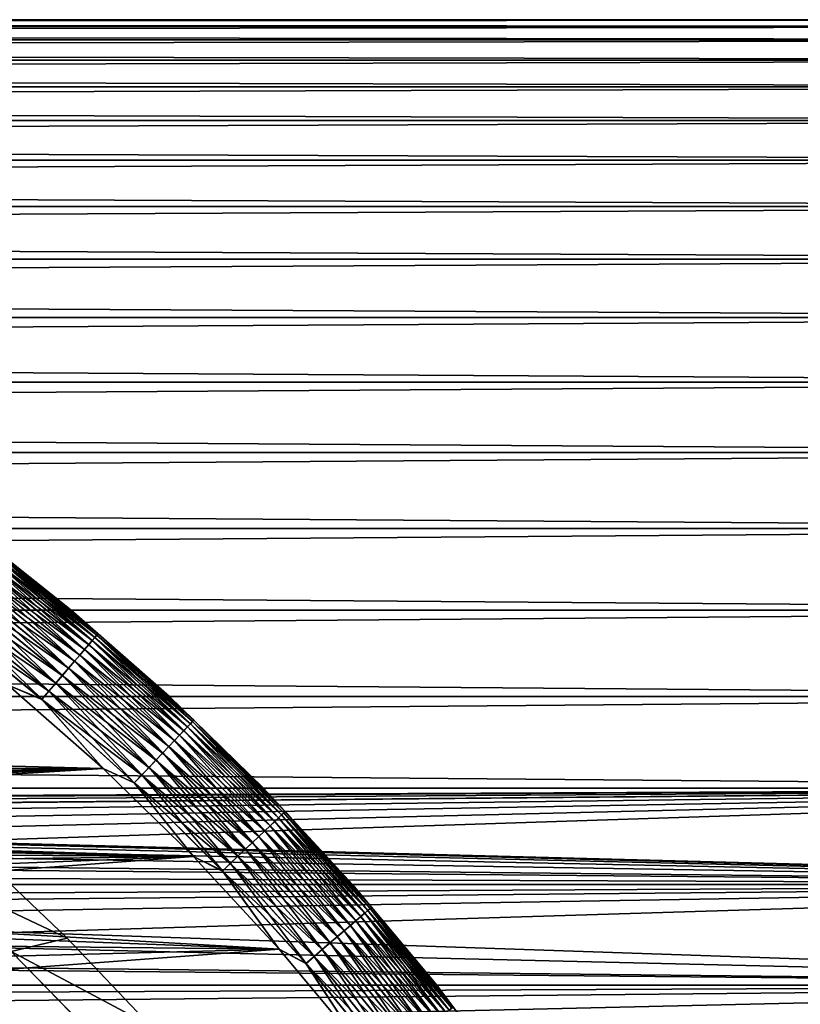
# Model space of a CAD drawing. Header units: metres. Extents: x -46 to 104, y -30 to 30.
# Tile 330 of 656: x 8 to 12, y 8 to 13. Entities that reach past the tile are written whole.
import ezdxf

# ---------------------------------------------------------------- set-up
doc = ezdxf.new("R2010")
doc.units = ezdxf.units.M
doc.layers.add('solid_26_000_502_XXX', color=7, linetype='CONTINUOUS')

msp = doc.modelspace()

# ---------------------------------------------------------------- linework, layer by layer
at = {"layer": 'solid_26_000_502_XXX'}
for points in [[(16, 12.99569, 0.334723), (-38.5, 12.99569, 0.334723), (-38.5, 12.961227, 1.003281)], [(16, 12.961227, 1.003281), (16, 12.99569, 0.334723), (-38.5, 12.961227, 1.003281)], [(16, 12.99569, -0.334723), (-38.5, 12.99569, -0.334723), (-38.5, 12.99569, 0.334723)], [(16, 12.99569, 0.334723), (16, 12.99569, -0.334723), (-38.5, 12.99569, 0.334723)], [(16, 12.961227, -1.003281), (-38.5, 12.961227, -1.003281), (-38.5, 12.99569, -0.334723)], [(16, 12.99569, -0.334723), (16, 12.961227, -1.003281), (-38.5, 12.99569, -0.334723)], [(16, 12.99569, 612.334717), (-38.5, 12.99569, 612.334717), (-38.5, 12.961227, 613.003296)], [(16, 12.961227, 613.003296), (16, 12.99569, 612.334717), (-38.5, 12.961227, 613.003296)], [(16, 12.99569, 611.665283), (-38.5, 12.99569, 611.665283), (-38.5, 12.99569, 612.334717)], [(16, 12.99569, 612.334717), (16, 12.99569, 611.665283), (-38.5, 12.99569, 612.334717)], [(16, 12.961227, 610.996704), (-38.5, 12.961227, 610.996704), (-38.5, 12.99569, 611.665283)], [(16, 12.99569, 611.665283), (16, 12.961227, 610.996704), (-38.5, 12.99569, 611.665283)], [(16, 12.961227, 1.003281), (-38.5, 12.961227, 1.003281), (-38.5, 12.892395, 1.669179)], [(16, 12.892395, 1.669179), (16, 12.961227, 1.003281), (-38.5, 12.892395, 1.669179)], [(16, 12.892395, -1.669179), (-38.5, 12.892395, -1.669179), (-38.5, 12.961227, -1.003281)], [(16, 12.961227, -1.003281), (16, 12.892395, -1.669179), (-38.5, 12.961227, -1.003281)], [(16, 12.961227, 613.003296), (-38.5, 12.961227, 613.003296), (-38.5, 12.892395, 613.669189)], [(16, 12.892395, 613.669189), (16, 12.961227, 613.003296), (-38.5, 12.892395, 613.669189)], [(16, 12.892395, 610.330811), (-38.5, 12.892395, 610.330811), (-38.5, 12.961227, 610.996704)], [(16, 12.961227, 610.996704), (16, 12.892395, 610.330811), (-38.5, 12.961227, 610.996704)], [(16, 12.892395, 1.669179), (-38.5, 12.892395, 1.669179), (-38.5, 12.789373, 2.33065)], [(16, 12.789373, 2.33065), (16, 12.892395, 1.669179), (-38.5, 12.789373, 2.33065)], [(16, 12.789373, -2.33065), (-38.5, 12.789373, -2.33065), (-38.5, 12.892395, -1.669179)], [(16, 12.892395, -1.669179), (16, 12.789373, -2.33065), (-38.5, 12.892395, -1.669179)], [(16, 12.892395, 613.669189), (-38.5, 12.892395, 613.669189), (-38.5, 12.789373, 614.330627)], [(16, 12.789373, 614.330627), (16, 12.892395, 613.669189), (-38.5, 12.789373, 614.330627)], [(16, 12.789373, 609.669373), (-38.5, 12.789373, 609.669373), (-38.5, 12.892395, 610.330811)], [(16, 12.892395, 610.330811), (16, 12.789373, 609.669373), (-38.5, 12.892395, 610.330811)], [(16, 12.789373, 2.33065), (-38.5, 12.789373, 2.33065), (-38.5, 12.652437, 2.985941)], [(16, 12.652437, 2.985941), (16, 12.789373, 2.33065), (-38.5, 12.652437, 2.985941)], [(16, 12.652437, -2.985941), (-38.5, 12.652437, -2.985941), (-38.5, 12.789373, -2.33065)], [(16, 12.789373, -2.33065), (16, 12.652437, -2.985941), (-38.5, 12.789373, -2.33065)], [(16, 12.789373, 614.330627), (-38.5, 12.789373, 614.330627), (-38.5, 12.652437, 614.985962)], [(16, 12.652437, 614.985962), (16, 12.789373, 614.330627), (-38.5, 12.652437, 614.985962)], [(16, 12.652437, 609.014038), (-38.5, 12.652437, 609.014038), (-38.5, 12.789373, 609.669373)], [(16, 12.789373, 609.669373), (16, 12.652437, 609.014038), (-38.5, 12.789373, 609.669373)], [(16, 12.652437, 2.985941), (-38.5, 12.652437, 2.985941), (-38.5, 12.481948, 3.633313)], [(16, 12.481948, 3.633313), (16, 12.652437, 2.985941), (-38.5, 12.481948, 3.633313)], [(16, 12.481948, -3.633313), (-38.5, 12.481948, -3.633313), (-38.5, 12.652437, -2.985941)], [(16, 12.652437, -2.985941), (16, 12.481948, -3.633313), (-38.5, 12.652437, -2.985941)], [(16, 12.652437, 614.985962), (-38.5, 12.652437, 614.985962), (-38.5, 12.481948, 615.633301)], [(16, 12.481948, 615.633301), (16, 12.652437, 614.985962), (-38.5, 12.481948, 615.633301)], [(16, 12.481948, 608.366699), (-38.5, 12.481948, 608.366699), (-38.5, 12.652437, 609.014038)], [(16, 12.652437, 609.014038), (16, 12.481948, 608.366699), (-38.5, 12.652437, 609.014038)], [(16, 12.481948, 3.633313), (-38.5, 12.481948, 3.633313), (-38.5, 12.27836, 4.271051)], [(16, 12.27836, 4.271051), (16, 12.481948, 3.633313), (-38.5, 12.27836, 4.271051)], [(16, 12.27836, -4.271051), (-38.5, 12.27836, -4.271051), (-38.5, 12.481948, -3.633313)], [(16, 12.481948, -3.633313), (16, 12.27836, -4.271051), (-38.5, 12.481948, -3.633313)], [(16, 12.481948, 615.633301), (-38.5, 12.481948, 615.633301), (-38.5, 12.27836, 616.271057)], [(16, 12.27836, 616.271057), (16, 12.481948, 615.633301), (-38.5, 12.27836, 616.271057)], [(16, 12.27836, 607.728943), (-38.5, 12.27836, 607.728943), (-38.5, 12.481948, 608.366699)], [(16, 12.481948, 608.366699), (16, 12.27836, 607.728943), (-38.5, 12.481948, 608.366699)], [(16, 12.27836, 4.271051), (-38.5, 12.27836, 4.271051), (-38.5, 12.042212, 4.897463)], [(16, 12.042212, 4.897463), (16, 12.27836, 4.271051), (-38.5, 12.042212, 4.897463)], [(16, 12.042212, -4.897463), (-38.5, 12.042212, -4.897463), (-38.5, 12.27836, -4.271051)], [(16, 12.27836, -4.271051), (16, 12.042212, -4.897463), (-38.5, 12.27836, -4.271051)], [(16, 12.27836, 616.271057), (-38.5, 12.27836, 616.271057), (-38.5, 12.042212, 616.897461)], [(16, 12.042212, 616.897461), (16, 12.27836, 616.271057), (-38.5, 12.042212, 616.897461)], [(16, 12.042212, 607.102539), (-38.5, 12.042212, 607.102539), (-38.5, 12.27836, 607.728943)], [(16, 12.27836, 607.728943), (16, 12.042212, 607.102539), (-38.5, 12.27836, 607.728943)], [(16, 12.042212, 4.897463), (-38.5, 12.042212, 4.897463), (-38.5, 11.77413, 5.510887)], [(16, 11.77413, 5.510887), (16, 12.042212, 4.897463), (-38.5, 11.77413, 5.510887)], [(16, 11.77413, -5.510887), (-38.5, 11.77413, -5.510887), (-38.5, 12.042212, -4.897463)], [(16, 12.042212, -4.897463), (16, 11.77413, -5.510887), (-38.5, 12.042212, -4.897463)], [(16, 12.042212, 616.897461), (-38.5, 12.042212, 616.897461), (-38.5, 11.77413, 617.510864)], [(16, 11.77413, 617.510864), (16, 12.042212, 616.897461), (-38.5, 11.77413, 617.510864)], [(16, 11.77413, 606.489136), (-38.5, 11.77413, 606.489136), (-38.5, 12.042212, 607.102539)], [(16, 12.042212, 607.102539), (16, 11.77413, 606.489136), (-38.5, 12.042212, 607.102539)], [(16, 11.77413, 5.510887), (-38.5, 11.77413, 5.510887), (-38.5, 11.474824, 6.109698)], [(16, 11.474824, 6.109698), (16, 11.77413, 5.510887), (-38.5, 11.474824, 6.109698)], [(16, 11.474824, -6.109698), (-38.5, 11.474824, -6.109698), (-38.5, 11.77413, -5.510887)], [(16, 11.77413, -5.510887), (16, 11.474824, -6.109698), (-38.5, 11.77413, -5.510887)], [(16, 11.77413, 617.510864), (-38.5, 11.77413, 617.510864), (-38.5, 11.474824, 618.10968)], [(16, 11.474824, 618.10968), (16, 11.77413, 617.510864), (-38.5, 11.474824, 618.10968)], [(16, 11.474824, 605.89032), (-38.5, 11.474824, 605.89032), (-38.5, 11.77413, 606.489136)], [(16, 11.77413, 606.489136), (16, 11.474824, 605.89032), (-38.5, 11.77413, 606.489136)], [(16, 11.474824, 6.109698), (-38.5, 11.474824, 6.109698), (-38.5, 11.14509, 6.692307)], [(16, 11.14509, 6.692307), (16, 11.474824, 6.109698), (-38.5, 11.14509, 6.692307)], [(16, 11.14509, -6.692307), (-38.5, 11.14509, -6.692307), (-38.5, 11.474824, -6.109698)], [(16, 11.474824, -6.109698), (16, 11.14509, -6.692307), (-38.5, 11.474824, -6.109698)], [(16, 11.474824, 618.10968), (-38.5, 11.474824, 618.10968), (-38.5, 11.14509, 618.692322)], [(16, 11.14509, 618.692322), (16, 11.474824, 618.10968), (-38.5, 11.14509, 618.692322)], [(16, 11.14509, 605.307678), (-38.5, 11.14509, 605.307678), (-38.5, 11.474824, 605.89032)], [(16, 11.474824, 605.89032), (16, 11.14509, 605.307678), (-38.5, 11.474824, 605.89032)], [(16, 11.14509, 6.692307), (-38.5, 11.14509, 6.692307), (-38.5, 10.785801, 7.257168)], [(16, 10.785801, 7.257168), (16, 11.14509, 6.692307), (-38.5, 10.785801, 7.257168)], [(16, 10.785801, -7.257168), (-38.5, 10.785801, -7.257168), (-38.5, 11.14509, -6.692307)], [(16, 11.14509, -6.692307), (16, 10.785801, -7.257168), (-38.5, 11.14509, -6.692307)], [(16, 11.14509, 618.692322), (-38.5, 11.14509, 618.692322), (-38.5, 10.785801, 619.257141)], [(16, 10.785801, 619.257141), (16, 11.14509, 618.692322), (-38.5, 10.785801, 619.257141)], [(16, 10.785801, 604.742859), (-38.5, 10.785801, 604.742859), (-38.5, 11.14509, 605.307678)], [(16, 11.14509, 605.307678), (16, 10.785801, 604.742859), (-38.5, 11.14509, 605.307678)], [(16, 10.785801, 7.257168), (-38.5, 10.785801, 7.257168), (-38.5, 10.39791, 7.802786)], [(16, 10.39791, 7.802786), (16, 10.785801, 7.257168), (-38.5, 10.39791, 7.802786)], [(16, 10.39791, -7.802786), (-38.5, 10.39791, -7.802786), (-38.5, 10.785801, -7.257168)], [(16, 10.785801, -7.257168), (16, 10.39791, -7.802786), (-38.5, 10.785801, -7.257168)], [(16, 10.785801, 619.257141), (-38.5, 10.785801, 619.257141), (-38.5, 10.39791, 619.802795)], [(16, 10.39791, 619.802795), (16, 10.785801, 619.257141), (-38.5, 10.39791, 619.802795)], [(16, 10.39791, 604.197205), (-38.5, 10.39791, 604.197205), (-38.5, 10.785801, 604.742859)], [(16, 10.785801, 604.742859), (16, 10.39791, 604.197205), (-38.5, 10.785801, 604.742859)], [(16, 10.39791, 7.802786), (-38.5, 10.39791, 7.802786), (-38.5, 9.982446, 8.327711)], [(16, 9.982446, 8.327711), (16, 10.39791, 7.802786), (-38.5, 9.982446, 8.327711)], [(16, 9.982446, -8.327711), (-38.5, 9.982446, -8.327711), (-38.5, 10.39791, -7.802786)], [(16, 10.39791, -7.802786), (16, 9.982446, -8.327711), (-38.5, 10.39791, -7.802786)], [(16, 10.39791, 619.802795), (-38.5, 10.39791, 619.802795), (-38.5, 9.982446, 620.327698)], [(16, 9.982446, 620.327698), (16, 10.39791, 619.802795), (-38.5, 9.982446, 620.327698)], [(16, 9.982446, 603.672302), (-38.5, 9.982446, 603.672302), (-38.5, 10.39791, 604.197205)], [(16, 10.39791, 604.197205), (16, 9.982446, 603.672302), (-38.5, 10.39791, 604.197205)], [(7.802785, 10.39791, 280.5), (7.802785, 10.39791, 315.5), (8.327711, 9.982446, 315.5)], [(7.955499, 10.277658, 315.555328), (8.327711, 9.982446, 315.5), (7.802785, 10.39791, 315.5)], [(8.327711, 9.982446, 280.5), (7.802785, 10.39791, 280.5), (8.327711, 9.982446, 315.5)], [(7.955453, 10.277598, 280.444031), (7.802785, 10.39791, 280.5), (8.327711, 9.982446, 280.5)], [(7.927024, 10.240871, 280.282898), (7.94018, 10.257868, 280.334747), (8.449542, 9.842538, 280.334747)], [(7.940316, 10.258043, 315.664612), (7.927203, 10.241102, 315.716492), (8.435732, 9.826451, 315.716492)], [(7.94018, 10.257868, 280.334747), (7.949697, 10.270162, 280.388672), (8.459668, 9.854334, 280.388672)], [(8.449542, 9.842538, 280.334747), (7.94018, 10.257868, 280.334747), (8.459668, 9.854334, 280.388672)], [(7.949788, 10.27028, 315.610657), (7.940316, 10.258043, 315.664612), (8.449686, 9.842707, 315.664612)], [(8.449686, 9.842707, 315.664612), (7.940316, 10.258043, 315.664612), (8.435732, 9.826451, 315.716492)], [(7.949697, 10.270162, 280.388672), (7.955453, 10.277598, 280.444031), (8.465795, 9.86147, 280.444031)], [(8.459668, 9.854334, 280.388672), (7.949697, 10.270162, 280.388672), (8.465795, 9.86147, 280.444031)], [(7.955499, 10.277658, 315.555328), (7.949788, 10.27028, 315.610657), (8.459765, 9.854447, 315.610657)], [(8.459765, 9.854447, 315.610657), (7.949788, 10.27028, 315.610657), (8.449686, 9.842707, 315.664612)], [(8.465795, 9.86147, 280.444031), (7.955453, 10.277598, 280.444031), (8.327711, 9.982446, 280.5)], [(8.465843, 9.861527, 315.555328), (8.327711, 9.982446, 315.5), (7.955499, 10.277658, 315.555328)], [(8.465843, 9.861527, 315.555328), (7.955499, 10.277658, 315.555328), (8.459765, 9.854447, 315.610657)], [(7.8905, 10.193685, 280.188049), (7.910394, 10.219387, 280.233795), (8.417845, 9.805615, 280.233795)], [(7.910614, 10.21967, 315.765625), (7.890757, 10.194016, 315.811432), (8.396947, 9.781273, 315.811432)], [(7.910394, 10.219387, 280.233795), (7.927024, 10.240871, 280.282898), (8.435541, 9.82623, 280.282898)], [(8.417845, 9.805615, 280.233795), (7.910394, 10.219387, 280.233795), (8.435541, 9.82623, 280.282898)], [(7.927203, 10.241102, 315.716492), (7.910614, 10.21967, 315.765625), (8.418077, 9.805887, 315.765625)], [(8.418077, 9.805887, 315.765625), (7.910614, 10.21967, 315.765625), (8.396947, 9.781273, 315.811432)], [(8.435541, 9.82623, 280.282898), (7.927024, 10.240871, 280.282898), (8.449542, 9.842538, 280.334747)], [(8.435732, 9.826451, 315.716492), (7.927203, 10.241102, 315.716492), (8.418077, 9.805887, 315.765625)], [(7.841958, 10.130974, 280.108826), (7.867591, 10.16409, 280.14621), (8.372296, 9.752558, 280.14621)], [(7.867883, 10.164466, 315.853302), (7.84228, 10.131391, 315.890747), (8.345361, 9.721182, 315.890747)], [(7.867591, 10.16409, 280.14621), (7.8905, 10.193685, 280.188049), (8.396674, 9.780954, 280.188049)], [(8.372296, 9.752558, 280.14621), (7.867591, 10.16409, 280.14621), (8.396674, 9.780954, 280.188049)], [(7.890757, 10.194016, 315.811432), (7.867883, 10.164466, 315.853302), (8.372606, 9.752918, 315.853302)], [(8.372606, 9.752918, 315.853302), (7.867883, 10.164466, 315.853302), (8.345361, 9.721182, 315.890747)], [(8.396674, 9.780954, 280.188049), (7.8905, 10.193685, 280.188049), (8.417845, 9.805615, 280.233795)], [(8.396947, 9.781273, 315.811432), (7.890757, 10.194016, 315.811432), (8.372606, 9.752918, 315.853302)], [(7.813922, 10.094755, 280.076385), (7.841958, 10.130974, 280.108826), (8.345018, 9.720782, 280.108826)], [(7.84228, 10.131391, 315.890747), (7.814271, 10.095206, 315.923248), (8.315556, 9.686462, 315.923248)], [(8.345018, 9.720782, 280.108826), (7.841958, 10.130974, 280.108826), (8.372296, 9.752558, 280.14621)], [(8.345361, 9.721182, 315.890747), (7.84228, 10.131391, 315.890747), (8.315556, 9.686462, 315.923248)], [(7.752083, 10.014866, 280.027863), (7.783838, 10.055889, 280.049286), (8.28317, 9.648738, 280.049286)], [(7.784209, 10.056369, 315.950409), (7.752472, 10.015368, 315.971893), (8.249792, 9.609858, 315.971893)], [(7.783838, 10.055889, 280.049286), (7.813922, 10.094755, 280.076385), (8.315184, 9.68603, 280.076385)], [(8.28317, 9.648738, 280.049286), (7.783838, 10.055889, 280.049286), (8.315184, 9.68603, 280.076385)], [(7.814271, 10.095206, 315.923248), (7.784209, 10.056369, 315.950409), (8.283565, 9.649198, 315.950409)], [(8.283565, 9.649198, 315.950409), (7.784209, 10.056369, 315.950409), (8.249792, 9.609858, 315.971893)], [(8.315184, 9.68603, 280.076385), (7.813922, 10.094755, 280.076385), (8.345018, 9.720782, 280.108826)], [(8.315556, 9.686462, 315.923248), (7.814271, 10.095206, 315.923248), (8.283565, 9.649198, 315.950409)], [(7.719059, 9.972203, 280.01239), (7.752083, 10.014866, 280.027863), (8.249378, 9.609376, 280.027863)], [(7.752472, 10.015368, 315.971893), (7.719461, 9.972722, 315.987457), (8.214664, 9.568938, 315.987457)], [(8.249378, 9.609376, 280.027863), (7.752083, 10.014866, 280.027863), (8.28317, 9.648738, 280.049286)], [(8.249792, 9.609858, 315.971893), (7.752472, 10.015368, 315.971893), (8.214664, 9.568938, 315.987457)], [(16, 9.982446, 8.327711), (-38.5, 9.982446, 8.327711), (-38.5, 9.54051, 8.830553)], [(16, 9.54051, 8.830553), (16, 9.982446, 8.327711), (-38.5, 9.54051, 8.830553)], [(16, 9.54051, -8.830553), (-38.5, 9.54051, -8.830553), (-38.5, 9.982446, -8.327711)], [(16, 9.982446, -8.327711), (16, 9.54051, -8.830553), (-38.5, 9.982446, -8.327711)], [(16, 9.982446, 620.327698), (-38.5, 9.982446, 620.327698), (-38.5, 9.54051, 620.830566)], [(16, 9.54051, 620.830566), (16, 9.982446, 620.327698), (-38.5, 9.54051, 620.830566)], [(16, 9.54051, 603.169434), (-38.5, 9.54051, 603.169434), (-38.5, 9.982446, 603.672302)], [(16, 9.982446, 603.672302), (16, 9.54051, 603.169434), (-38.5, 9.982446, 603.672302)], [(7.685183, 9.928437, 280.003082), (7.719059, 9.972203, 280.01239), (8.214236, 9.568439, 280.01239)], [(7.719461, 9.972722, 315.987457), (7.685592, 9.928967, 315.996857), (8.178621, 9.526954, 315.996857)], [(8.214236, 9.568439, 280.01239), (7.719059, 9.972203, 280.01239), (8.249378, 9.609376, 280.027863)], [(8.214664, 9.568938, 315.987457), (7.719461, 9.972722, 315.987457), (8.178621, 9.526954, 315.996857)], [(8.327711, 9.982446, 280.5), (8.327711, 9.982446, 315.5), (8.830553, 9.54051, 315.5)], [(8.465843, 9.861527, 315.555328), (8.830553, 9.54051, 315.5), (8.327711, 9.982446, 315.5)], [(8.830553, 9.54051, 280.5), (8.327711, 9.982446, 280.5), (8.830553, 9.54051, 315.5)], [(8.465795, 9.86147, 280.444031), (8.327711, 9.982446, 280.5), (8.830553, 9.54051, 280.5)], [(8.178185, 9.526446, 280.003082), (8.007435, 9.598487, 280), (7.685183, 9.928437, 280.003082)], [(8.178185, 9.526446, 280.003082), (7.685183, 9.928437, 280.003082), (8.214236, 9.568439, 280.01239)], [(8.178621, 9.526954, 315.996857), (7.685592, 9.928967, 315.996857), (8.007437, 9.598485, 316)], [(8.449542, 9.842538, 280.334747), (8.459668, 9.854334, 280.388672), (8.947925, 9.413211, 280.388672)], [(8.459765, 9.854447, 315.610657), (8.449686, 9.842707, 315.664612), (8.937366, 9.402103, 315.664612)], [(8.459668, 9.854334, 280.388672), (8.465795, 9.86147, 280.444031), (8.954404, 9.420028, 280.444031)], [(8.947925, 9.413211, 280.388672), (8.459668, 9.854334, 280.388672), (8.954404, 9.420028, 280.444031)], [(8.465843, 9.861527, 315.555328), (8.459765, 9.854447, 315.610657), (8.948028, 9.41332, 315.610657)], [(8.948028, 9.41332, 315.610657), (8.459765, 9.854447, 315.610657), (8.937366, 9.402103, 315.664612)], [(8.954404, 9.420028, 280.444031), (8.465795, 9.86147, 280.444031), (8.830553, 9.54051, 280.5)], [(8.954455, 9.420082, 315.555328), (8.830553, 9.54051, 315.5), (8.465843, 9.861527, 315.555328)], [(8.954455, 9.420082, 315.555328), (8.465843, 9.861527, 315.555328), (8.948028, 9.41332, 315.610657)], [(8.396674, 9.780954, 280.188049), (8.417845, 9.805615, 280.233795), (8.903687, 9.366673, 280.233795)], [(8.418077, 9.805887, 315.765625), (8.396947, 9.781273, 315.811432), (8.881583, 9.34342, 315.811432)], [(8.417845, 9.805615, 280.233795), (8.435541, 9.82623, 280.282898), (8.922405, 9.386365, 280.282898)], [(8.903687, 9.366673, 280.233795), (8.417845, 9.805615, 280.233795), (8.922405, 9.386365, 280.282898)], [(8.435732, 9.826451, 315.716492), (8.418077, 9.805887, 315.765625), (8.903934, 9.366933, 315.765625)], [(8.903934, 9.366933, 315.765625), (8.418077, 9.805887, 315.765625), (8.881583, 9.34342, 315.811432)], [(8.435541, 9.82623, 280.282898), (8.449542, 9.842538, 280.334747), (8.937213, 9.401943, 280.334747)], [(8.922405, 9.386365, 280.282898), (8.435541, 9.82623, 280.282898), (8.937213, 9.401943, 280.334747)], [(8.449686, 9.842707, 315.664612), (8.435732, 9.826451, 315.716492), (8.922606, 9.386577, 315.716492)], [(8.922606, 9.386577, 315.716492), (8.435732, 9.826451, 315.716492), (8.903934, 9.366933, 315.765625)], [(8.937213, 9.401943, 280.334747), (8.449542, 9.842538, 280.334747), (8.947925, 9.413211, 280.388672)], [(8.937366, 9.402103, 315.664612), (8.449686, 9.842707, 315.664612), (8.922606, 9.386577, 315.716492)], [(8.345018, 9.720782, 280.108826), (8.372296, 9.752558, 280.14621), (8.855509, 9.31599, 280.14621)], [(8.372606, 9.752918, 315.853302), (8.345361, 9.721182, 315.890747), (8.82702, 9.286019, 315.890747)], [(8.372296, 9.752558, 280.14621), (8.396674, 9.780954, 280.188049), (8.881294, 9.343116, 280.188049)], [(8.855509, 9.31599, 280.14621), (8.372296, 9.752558, 280.14621), (8.881294, 9.343116, 280.188049)], [(8.396947, 9.781273, 315.811432), (8.372606, 9.752918, 315.853302), (8.855837, 9.316336, 315.853302)], [(8.855837, 9.316336, 315.853302), (8.372606, 9.752918, 315.853302), (8.82702, 9.286019, 315.890747)], [(8.881294, 9.343116, 280.188049), (8.396674, 9.780954, 280.188049), (8.903687, 9.366673, 280.233795)], [(8.881583, 9.34342, 315.811432), (8.396947, 9.781273, 315.811432), (8.855837, 9.316336, 315.853302)], [(8.315184, 9.68603, 280.076385), (8.345018, 9.720782, 280.108826), (8.826656, 9.285638, 280.108826)], [(8.345361, 9.721182, 315.890747), (8.315556, 9.686462, 315.923248), (8.795494, 9.252854, 315.923248)], [(8.826656, 9.285638, 280.108826), (8.345018, 9.720782, 280.108826), (8.855509, 9.31599, 280.14621)], [(8.82702, 9.286019, 315.890747), (8.345361, 9.721182, 315.890747), (8.795494, 9.252854, 315.923248)], [(8.283565, 9.649198, 315.950409), (8.249792, 9.609858, 315.971893), (8.725935, 9.179679, 315.971893)], [(8.28317, 9.648738, 280.049286), (8.315184, 9.68603, 280.076385), (8.795101, 9.25244, 280.076385)], [(8.315556, 9.686462, 315.923248), (8.283565, 9.649198, 315.950409), (8.761657, 9.217257, 315.950409)], [(8.761657, 9.217257, 315.950409), (8.283565, 9.649198, 315.950409), (8.725935, 9.179679, 315.971893)], [(8.795101, 9.25244, 280.076385), (8.315184, 9.68603, 280.076385), (8.826656, 9.285638, 280.108826)], [(8.795494, 9.252854, 315.923248), (8.315556, 9.686462, 315.923248), (8.761657, 9.217257, 315.950409)], [(8.214236, 9.568439, 280.01239), (8.249378, 9.609376, 280.027863), (8.725497, 9.179218, 280.027863)], [(8.249792, 9.609858, 315.971893), (8.214664, 9.568938, 315.987457), (8.688779, 9.140591, 315.987457)], [(8.249378, 9.609376, 280.027863), (8.28317, 9.648738, 280.049286), (8.761239, 9.216818, 280.049286)], [(8.725497, 9.179218, 280.027863), (8.249378, 9.609376, 280.027863), (8.761239, 9.216818, 280.049286)], [(8.725935, 9.179679, 315.971893), (8.249792, 9.609858, 315.971893), (8.688779, 9.140591, 315.987457)], [(8.761239, 9.216818, 280.049286), (8.28317, 9.648738, 280.049286), (8.795101, 9.25244, 280.076385)], [(-8.491032, 9.173459, 280), (-8.007513, 9.598422, 280), (8.490957, 9.173528, 280)], [(8.490959, 9.173527, 316), (-8.007499, 9.598433, 316), (-8.491018, 9.173471, 316)], [(-8.007513, 9.598422, 280), (8.007435, 9.598487, 280), (8.490957, 9.173528, 280)], [(8.490959, 9.173527, 316), (8.007437, 9.598485, 316), (-8.007499, 9.598433, 316)], [(8.178185, 9.526446, 280.003082), (8.490957, 9.173528, 280), (8.007435, 9.598487, 280)], [(8.178621, 9.526954, 315.996857), (8.007437, 9.598485, 316), (8.490959, 9.173527, 316)], [(8.178185, 9.526446, 280.003082), (8.214236, 9.568439, 280.01239), (8.688327, 9.140115, 280.01239)], [(8.214664, 9.568938, 315.987457), (8.178621, 9.526954, 315.996857), (8.650657, 9.100486, 315.996857)], [(8.688327, 9.140115, 280.01239), (8.214236, 9.568439, 280.01239), (8.725497, 9.179218, 280.027863)], [(8.688779, 9.140591, 315.987457), (8.214664, 9.568938, 315.987457), (8.650657, 9.100486, 315.996857)], [(16, 9.54051, 8.830553), (-38.5, 9.54051, 8.830553), (-38.5, 9.073274, 9.309978)], [(16, 9.073274, 9.309978), (16, 9.54051, 8.830553), (-38.5, 9.073274, 9.309978)], [(16, 9.073274, -9.309978), (-38.5, 9.073274, -9.309978), (-38.5, 9.54051, -8.830553)], [(16, 9.54051, -8.830553), (16, 9.073274, -9.309978), (-38.5, 9.54051, -8.830553)], [(16, 9.54051, 620.830566), (-38.5, 9.54051, 620.830566), (-38.5, 9.073274, 621.309998)], [(16, 9.073274, 621.309998), (16, 9.54051, 620.830566), (-38.5, 9.073274, 621.309998)], [(16, 9.073274, 602.690002), (-38.5, 9.073274, 602.690002), (-38.5, 9.54051, 603.169434)], [(16, 9.54051, 603.169434), (16, 9.073274, 602.690002), (-38.5, 9.54051, 603.169434)], [(8.650195, 9.1, 280.003082), (8.490957, 9.173528, 280), (8.178185, 9.526446, 280.003082)], [(8.650195, 9.1, 280.003082), (8.178185, 9.526446, 280.003082), (8.688327, 9.140115, 280.01239)], [(8.650657, 9.100486, 315.996857), (8.178621, 9.526954, 315.996857), (8.490959, 9.173527, 316)], [(8.830553, 9.54051, 280.5), (8.830553, 9.54051, 315.5), (9.309978, 9.073275, 315.5)], [(8.954455, 9.420082, 315.555328), (9.309978, 9.073275, 315.5), (8.830553, 9.54051, 315.5)], [(9.309978, 9.073275, 280.5), (8.830553, 9.54051, 280.5), (9.309978, 9.073275, 315.5)], [(8.954404, 9.420028, 280.444031), (8.830553, 9.54051, 280.5), (9.309978, 9.073275, 280.5)], [(8.922405, 9.386365, 280.282898), (8.937213, 9.401943, 280.334747), (9.401943, 8.937213, 280.334747)], [(8.937366, 9.402103, 315.664612), (8.922606, 9.386577, 315.716492), (9.386577, 8.922606, 315.716492)], [(8.937213, 9.401943, 280.334747), (8.947925, 9.413211, 280.388672), (9.413211, 8.947925, 280.388672)], [(9.401943, 8.937213, 280.334747), (8.937213, 9.401943, 280.334747), (9.413211, 8.947925, 280.388672)], [(8.948028, 9.41332, 315.610657), (8.937366, 9.402103, 315.664612), (9.402103, 8.937366, 315.664612)], [(9.402103, 8.937366, 315.664612), (8.937366, 9.402103, 315.664612), (9.386577, 8.922606, 315.716492)], [(8.947925, 9.413211, 280.388672), (8.954404, 9.420028, 280.444031), (9.420028, 8.954404, 280.444031)], [(9.413211, 8.947925, 280.388672), (8.947925, 9.413211, 280.388672), (9.420028, 8.954404, 280.444031)], [(8.954455, 9.420082, 315.555328), (8.948028, 9.41332, 315.610657), (9.41332, 8.948028, 315.610657)], [(9.41332, 8.948028, 315.610657), (8.948028, 9.41332, 315.610657), (9.402103, 8.937366, 315.664612)], [(9.420028, 8.954404, 280.444031), (8.954404, 9.420028, 280.444031), (9.309978, 9.073275, 280.5)], [(9.420082, 8.954455, 315.555328), (9.309978, 9.073275, 315.5), (8.954455, 9.420082, 315.555328)], [(9.420082, 8.954455, 315.555328), (8.954455, 9.420082, 315.555328), (9.41332, 8.948028, 315.610657)], [(8.881294, 9.343116, 280.188049), (8.903687, 9.366673, 280.233795), (9.366673, 8.903687, 280.233795)], [(8.903934, 9.366933, 315.765625), (8.881583, 9.34342, 315.811432), (9.34342, 8.881583, 315.811432)], [(8.903687, 9.366673, 280.233795), (8.922405, 9.386365, 280.282898), (9.386365, 8.922405, 280.282898)], [(9.366673, 8.903687, 280.233795), (8.903687, 9.366673, 280.233795), (9.386365, 8.922405, 280.282898)], [(8.922606, 9.386577, 315.716492), (8.903934, 9.366933, 315.765625), (9.366933, 8.903934, 315.765625)], [(9.366933, 8.903934, 315.765625), (8.903934, 9.366933, 315.765625), (9.34342, 8.881583, 315.811432)], [(9.386365, 8.922405, 280.282898), (8.922405, 9.386365, 280.282898), (9.401943, 8.937213, 280.334747)], [(9.386577, 8.922606, 315.716492), (8.922606, 9.386577, 315.716492), (9.366933, 8.903934, 315.765625)], [(8.826656, 9.285638, 280.108826), (8.855509, 9.31599, 280.14621), (9.31599, 8.855509, 280.14621)], [(8.855837, 9.316336, 315.853302), (8.82702, 9.286019, 315.890747), (9.286019, 8.82702, 315.890747)], [(8.855509, 9.31599, 280.14621), (8.881294, 9.343116, 280.188049), (9.343116, 8.881294, 280.188049)], [(9.31599, 8.855509, 280.14621), (8.855509, 9.31599, 280.14621), (9.343116, 8.881294, 280.188049)], [(8.881583, 9.34342, 315.811432), (8.855837, 9.316336, 315.853302), (9.316336, 8.855837, 315.853302)], [(9.316336, 8.855837, 315.853302), (8.855837, 9.316336, 315.853302), (9.286019, 8.82702, 315.890747)], [(9.343116, 8.881294, 280.188049), (8.881294, 9.343116, 280.188049), (9.366673, 8.903687, 280.233795)], [(9.34342, 8.881583, 315.811432), (8.881583, 9.34342, 315.811432), (9.316336, 8.855837, 315.853302)], [(8.761239, 9.216818, 280.049286), (8.795101, 9.25244, 280.076385), (9.25244, 8.795101, 280.076385)], [(8.795494, 9.252854, 315.923248), (8.761657, 9.217257, 315.950409), (9.217257, 8.761657, 315.950409)], [(8.795101, 9.25244, 280.076385), (8.826656, 9.285638, 280.108826), (9.285638, 8.826656, 280.108826)], [(9.25244, 8.795101, 280.076385), (8.795101, 9.25244, 280.076385), (9.285638, 8.826656, 280.108826)], [(8.82702, 9.286019, 315.890747), (8.795494, 9.252854, 315.923248), (9.252854, 8.795494, 315.923248)], [(9.252854, 8.795494, 315.923248), (8.795494, 9.252854, 315.923248), (9.217257, 8.761657, 315.950409)], [(9.285638, 8.826656, 280.108826), (8.826656, 9.285638, 280.108826), (9.31599, 8.855509, 280.14621)], [(9.286019, 8.82702, 315.890747), (8.82702, 9.286019, 315.890747), (9.252854, 8.795494, 315.923248)], [(8.725497, 9.179218, 280.027863), (8.761239, 9.216818, 280.049286), (9.216818, 8.761239, 280.049286)], [(8.761657, 9.217257, 315.950409), (8.725935, 9.179679, 315.971893), (9.179679, 8.725935, 315.971893)], [(9.216818, 8.761239, 280.049286), (8.761239, 9.216818, 280.049286), (9.25244, 8.795101, 280.076385)], [(9.217257, 8.761657, 315.950409), (8.761657, 9.217257, 315.950409), (9.179679, 8.725935, 315.971893)], [(-8.491032, 9.173459, 280), (8.490957, 9.173528, 280), (0, 9, 280)], [(0, 9, 316), (8.490959, 9.173527, 316), (-8.491018, 9.173471, 316)], [(8.490957, 9.173528, 280), (0.504639, 8.985841, 280), (0, 9, 280)], [(0.504639, 8.985841, 316), (8.490959, 9.173527, 316), (0, 9, 316)], [(8.490957, 9.173528, 280), (8.951962, 8.724239, 280), (0.504639, 8.985841, 280)], [(0.504639, 8.985841, 316), (1.007689, 8.943409, 316), (8.490959, 9.173527, 316)], [(1.007689, 8.943409, 316), (1.507568, 8.872837, 316), (8.490959, 9.173527, 316)], [(1.507568, 8.872837, 316), (2.002704, 8.774347, 316), (8.490959, 9.173527, 316)], [(2.002704, 8.774347, 316), (8.951962, 8.724239, 316), (8.490959, 9.173527, 316)], [(8.650195, 9.1, 280.003082), (8.951962, 8.724239, 280), (8.490957, 9.173528, 280)], [(8.650657, 9.100486, 315.996857), (8.490959, 9.173527, 316), (8.951962, 8.724239, 316)], [(8.688327, 9.140115, 280.01239), (8.725497, 9.179218, 280.027863), (9.179218, 8.725497, 280.027863)], [(8.725935, 9.179679, 315.971893), (8.688779, 9.140591, 315.987457), (9.140591, 8.688779, 315.987457)], [(9.179218, 8.725497, 280.027863), (8.725497, 9.179218, 280.027863), (9.216818, 8.761239, 280.049286)], [(9.179679, 8.725935, 315.971893), (8.725935, 9.179679, 315.971893), (9.140591, 8.688779, 315.987457)], [(8.650195, 9.1, 280.003082), (8.688327, 9.140115, 280.01239), (9.140115, 8.688327, 280.01239)], [(9.1, 8.650195, 280.003082), (8.951962, 8.724239, 280), (8.650195, 9.1, 280.003082)], [(9.1, 8.650195, 280.003082), (8.650195, 9.1, 280.003082), (9.140115, 8.688327, 280.01239)], [(8.688779, 9.140591, 315.987457), (8.650657, 9.100486, 315.996857), (9.100486, 8.650657, 315.996857)], [(9.100486, 8.650657, 315.996857), (8.650657, 9.100486, 315.996857), (8.951962, 8.724239, 316)], [(9.140115, 8.688327, 280.01239), (8.688327, 9.140115, 280.01239), (9.179218, 8.725497, 280.027863)], [(9.140591, 8.688779, 315.987457), (8.688779, 9.140591, 315.987457), (9.100486, 8.650657, 315.996857)], [(0, 9, 9.380832), (16, 9.073274, 9.309978), (-38.5, 9.073274, 9.309978)], [(16, 8.581978, -9.764715), (-38.5, 8.581978, -9.764715), (-38.5, 9.073274, -9.309978)], [(16, 9.073274, -9.309978), (16, 8.581978, -9.764715), (-38.5, 9.073274, -9.309978)], [(16, 9.073274, 621.309998), (-38.5, 9.073274, 621.309998), (-38.5, 8.581978, 621.764709)], [(16, 8.581978, 621.764709), (16, 9.073274, 621.309998), (-38.5, 8.581978, 621.764709)], [(16, 9.073274, 602.690002), (0, 9, 602.619141), (-38.5, 9.073274, 602.690002)], [(0, 9, 9.380832), (0.355303, 8.99299, 9.387552), (16, 9.073274, 9.309978)], [(16, 9.073274, 602.690002), (0.355303, 8.99299, 602.612427), (0, 9, 602.619141)], [(0.355303, 8.99299, 9.387552), (0.712201, 8.971784, 9.407821), (16, 9.073274, 9.309978)], [(16, 9.073274, 602.690002), (16, 8.581978, 602.235291), (0.355303, 8.99299, 602.612427)], [(0.712201, 8.971784, 9.407821), (1.071056, 8.936054, 9.441765), (16, 9.073274, 9.309978)], [(1.071056, 8.936054, 9.441765), (1.432944, 8.885202, 9.489635), (16, 9.073274, 9.309978)], [(1.432944, 8.885202, 9.489635), (1.79892, 8.818379, 9.551764), (16, 9.073274, 9.309978)], [(1.79892, 8.818379, 9.551764), (2.169498, 8.734591, 9.628443), (16, 9.073274, 9.309978)], [(2.169498, 8.734591, 9.628443), (2.544908, 8.632676, 9.719923), (16, 9.073274, 9.309978)], [(2.544908, 8.632676, 9.719923), (16, 8.581978, 9.764715), (16, 9.073274, 9.309978)], [(9.309978, 9.073275, 280.5), (9.309978, 9.073275, 315.5), (9.764714, 8.581978, 315.5)], [(9.420082, 8.954455, 315.555328), (9.764714, 8.581978, 315.5), (9.309978, 9.073275, 315.5)], [(9.764714, 8.581978, 280.5), (9.309978, 9.073275, 280.5), (9.764714, 8.581978, 315.5)], [(9.420028, 8.954404, 280.444031), (9.309978, 9.073275, 280.5), (9.764714, 8.581978, 280.5)], [(16, 8.581978, 602.235291), (0.712203, 8.971784, 602.592163), (0.355303, 8.99299, 602.612427)], [(8.951962, 8.724239, 280), (1.007689, 8.943409, 280), (0.504639, 8.985841, 280)], [(16, 8.581978, 602.235291), (1.071061, 8.936054, 602.558228), (0.712203, 8.971784, 602.592163)], [(9.401943, 8.937213, 280.334747), (9.413211, 8.947925, 280.388672), (9.854334, 8.459668, 280.388672)], [(9.41332, 8.948028, 315.610657), (9.402103, 8.937366, 315.664612), (9.842707, 8.449686, 315.664612)], [(9.413211, 8.947925, 280.388672), (9.420028, 8.954404, 280.444031), (9.86147, 8.465795, 280.444031)], [(9.854334, 8.459668, 280.388672), (9.413211, 8.947925, 280.388672), (9.86147, 8.465795, 280.444031)], [(9.420082, 8.954455, 315.555328), (9.41332, 8.948028, 315.610657), (9.854447, 8.459765, 315.610657)], [(9.854447, 8.459765, 315.610657), (9.41332, 8.948028, 315.610657), (9.842707, 8.449686, 315.664612)], [(9.86147, 8.465795, 280.444031), (9.420028, 8.954404, 280.444031), (9.764714, 8.581978, 280.5)], [(9.861527, 8.465843, 315.555328), (9.764714, 8.581978, 315.5), (9.420082, 8.954455, 315.555328)], [(9.861527, 8.465843, 315.555328), (9.420082, 8.954455, 315.555328), (9.854447, 8.459765, 315.610657)], [(8.951962, 8.724239, 280), (1.507568, 8.872837, 280), (1.007689, 8.943409, 280)], [(16, 8.581978, 602.235291), (1.432951, 8.885201, 602.510376), (1.071061, 8.936054, 602.558228)], [(9.343116, 8.881294, 280.188049), (9.366673, 8.903687, 280.233795), (9.805615, 8.417845, 280.233795)], [(9.366933, 8.903934, 315.765625), (9.34342, 8.881583, 315.811432), (9.781273, 8.396947, 315.811432)], [(9.366673, 8.903687, 280.233795), (9.386365, 8.922405, 280.282898), (9.82623, 8.435541, 280.282898)], [(9.805615, 8.417845, 280.233795), (9.366673, 8.903687, 280.233795), (9.82623, 8.435541, 280.282898)], [(9.386577, 8.922606, 315.716492), (9.366933, 8.903934, 315.765625), (9.805887, 8.418077, 315.765625)], [(9.805887, 8.418077, 315.765625), (9.366933, 8.903934, 315.765625), (9.781273, 8.396947, 315.811432)], [(9.386365, 8.922405, 280.282898), (9.401943, 8.937213, 280.334747), (9.842538, 8.449542, 280.334747)], [(9.82623, 8.435541, 280.282898), (9.386365, 8.922405, 280.282898), (9.842538, 8.449542, 280.334747)], [(9.402103, 8.937366, 315.664612), (9.386577, 8.922606, 315.716492), (9.826451, 8.435732, 315.716492)], [(9.826451, 8.435732, 315.716492), (9.386577, 8.922606, 315.716492), (9.805887, 8.418077, 315.765625)], [(9.842538, 8.449542, 280.334747), (9.401943, 8.937213, 280.334747), (9.854334, 8.459668, 280.388672)], [(9.842707, 8.449686, 315.664612), (9.402103, 8.937366, 315.664612), (9.826451, 8.435732, 315.716492)], [(16, 8.581978, 602.235291), (1.798929, 8.818377, 602.448242), (1.432951, 8.885201, 602.510376)], [(8.951962, 8.724239, 280), (2.002704, 8.774347, 280), (1.507568, 8.872837, 280)], [(9.285638, 8.826656, 280.108826), (9.31599, 8.855509, 280.14621), (9.752558, 8.372296, 280.14621)], [(9.316336, 8.855837, 315.853302), (9.286019, 8.82702, 315.890747), (9.721182, 8.345361, 315.890747)], [(9.31599, 8.855509, 280.14621), (9.343116, 8.881294, 280.188049), (9.780954, 8.396674, 280.188049)], [(9.752558, 8.372296, 280.14621), (9.31599, 8.855509, 280.14621), (9.780954, 8.396674, 280.188049)], [(9.34342, 8.881583, 315.811432), (9.316336, 8.855837, 315.853302), (9.752918, 8.372606, 315.853302)], [(9.752918, 8.372606, 315.853302), (9.316336, 8.855837, 315.853302), (9.721182, 8.345361, 315.890747)], [(9.780954, 8.396674, 280.188049), (9.343116, 8.881294, 280.188049), (9.805615, 8.417845, 280.233795)], [(9.781273, 8.396947, 315.811432), (9.34342, 8.881583, 315.811432), (9.752918, 8.372606, 315.853302)], [(16, 8.581978, 602.235291), (2.169508, 8.734589, 602.371582), (1.798929, 8.818377, 602.448242)], [(9.216818, 8.761239, 280.049286), (9.25244, 8.795101, 280.076385), (9.68603, 8.315184, 280.076385)], [(9.252854, 8.795494, 315.923248), (9.217257, 8.761657, 315.950409), (9.649198, 8.283565, 315.950409)], [(9.25244, 8.795101, 280.076385), (9.285638, 8.826656, 280.108826), (9.720782, 8.345018, 280.108826)], [(9.68603, 8.315184, 280.076385), (9.25244, 8.795101, 280.076385), (9.720782, 8.345018, 280.108826)], [(9.286019, 8.82702, 315.890747), (9.252854, 8.795494, 315.923248), (9.686462, 8.315556, 315.923248)], [(9.686462, 8.315556, 315.923248), (9.252854, 8.795494, 315.923248), (9.649198, 8.283565, 315.950409)], [(9.720782, 8.345018, 280.108826), (9.285638, 8.826656, 280.108826), (9.752558, 8.372296, 280.14621)], [(9.721182, 8.345361, 315.890747), (9.286019, 8.82702, 315.890747), (9.686462, 8.315556, 315.923248)], [(8.951962, 8.724239, 280), (2.491538, 8.648251, 280), (2.002704, 8.774347, 280)], [(2.002704, 8.774347, 316), (2.491538, 8.648251, 316), (8.951962, 8.724239, 316)], [(9.179218, 8.725497, 280.027863), (9.216818, 8.761239, 280.049286), (9.648738, 8.28317, 280.049286)], [(9.217257, 8.761657, 315.950409), (9.179679, 8.725935, 315.971893), (9.609858, 8.249792, 315.971893)], [(9.648738, 8.28317, 280.049286), (9.216818, 8.761239, 280.049286), (9.68603, 8.315184, 280.076385)], [(9.649198, 8.283565, 315.950409), (9.217257, 8.761657, 315.950409), (9.609858, 8.249792, 315.971893)], [(16, 8.581978, 602.235291), (2.544918, 8.632673, 602.28009), (2.169508, 8.734589, 602.371582)], [(8.951962, 8.724239, 280), (9.389224, 8.251815, 280), (2.491538, 8.648251, 280)], [(2.491538, 8.648251, 316), (2.972531, 8.494943, 316), (8.951962, 8.724239, 316)], [(2.972531, 8.494943, 316), (3.444172, 8.314907, 316), (8.951962, 8.724239, 316)], [(3.444172, 8.314907, 316), (9.389224, 8.251815, 316), (8.951962, 8.724239, 316)], [(8.308473, 8.308532, 287.700012), (7.572759, 8.654669, 287.700012), (7.862095, 8.732118, 287.700012)], [(8.308473, 8.308532, 286.700012), (7.862095, 8.732118, 286.700012), (7.572759, 8.654669, 286.700012)], [(7.862095, 8.732118, 287.700012), (7.862095, 8.732118, 286.700012), (8.308473, 8.308532, 286.700012)], [(8.308473, 8.308532, 287.700012), (7.862095, 8.732118, 287.700012), (8.308473, 8.308532, 286.700012)], [(9.1, 8.650195, 280.003082), (9.389224, 8.251815, 280), (8.951962, 8.724239, 280)], [(9.100486, 8.650657, 315.996857), (8.951962, 8.724239, 316), (9.389224, 8.251815, 316)], [(9.140115, 8.688327, 280.01239), (9.179218, 8.725497, 280.027863), (9.609376, 8.249378, 280.027863)], [(9.179679, 8.725935, 315.971893), (9.140591, 8.688779, 315.987457), (9.568938, 8.214664, 315.987457)], [(9.609376, 8.249378, 280.027863), (9.179218, 8.725497, 280.027863), (9.648738, 8.28317, 280.049286)], [(9.609858, 8.249792, 315.971893), (9.179679, 8.725935, 315.971893), (9.568938, 8.214664, 315.987457)], [(9.389224, 8.251815, 280), (2.972531, 8.494943, 280), (2.491538, 8.648251, 280)], [(8.308473, 8.308532, 287.700012), (8.02266, 8.239346, 287.700012), (7.572759, 8.654669, 287.700012)], [(8.308473, 8.308532, 286.700012), (7.572759, 8.654669, 286.700012), (8.02266, 8.239346, 286.700012)], [(9.1, 8.650195, 280.003082), (9.140115, 8.688327, 280.01239), (9.568439, 8.214236, 280.01239)], [(9.526446, 8.178185, 280.003082), (9.389224, 8.251815, 280), (9.1, 8.650195, 280.003082)], [(9.526446, 8.178185, 280.003082), (9.1, 8.650195, 280.003082), (9.568439, 8.214236, 280.01239)], [(9.140591, 8.688779, 315.987457), (9.100486, 8.650657, 315.996857), (9.526954, 8.178621, 315.996857)], [(9.526954, 8.178621, 315.996857), (9.100486, 8.650657, 315.996857), (9.389224, 8.251815, 316)], [(9.568439, 8.214236, 280.01239), (9.140115, 8.688327, 280.01239), (9.609376, 8.249378, 280.027863)], [(9.568938, 8.214664, 315.987457), (9.140591, 8.688779, 315.987457), (9.526954, 8.178621, 315.996857)], [(2.544908, 8.632676, 9.719923), (2.9257, 8.511173, 9.826491), (16, 8.581978, 9.764715)], [(16, 8.581978, 602.235291), (2.925713, 8.511169, 602.173523), (2.544918, 8.632673, 602.28009)], [(16, 8.067924, -10.193558), (-38.5, 8.067924, -10.193558), (-38.5, 8.581978, -9.764715)], [(16, 8.581978, -9.764715), (16, 8.067924, -10.193558), (-38.5, 8.581978, -9.764715)], [(16, 8.581978, 621.764709), (-38.5, 8.581978, 621.764709), (-38.5, 8.067924, 622.193542)], [(16, 8.067924, 622.193542), (16, 8.581978, 621.764709), (-38.5, 8.067924, 622.193542)], [(2.9257, 8.511173, 9.826491), (3.311613, 8.368597, 9.948195), (16, 8.581978, 9.764715)], [(16, 8.581978, 602.235291), (16, 8.067924, 601.806458), (2.925713, 8.511169, 602.173523)], [(3.311613, 8.368597, 9.948195), (3.701233, 8.203732, 10.084581), (16, 8.581978, 9.764715)], [(3.701233, 8.203732, 10.084581), (16, 8.067924, 10.193558), (16, 8.581978, 9.764715)], [(9.764714, 8.581978, 280.5), (9.764714, 8.581978, 315.5), (10.193557, 8.067924, 315.5)], [(9.861527, 8.465843, 315.555328), (10.193557, 8.067924, 315.5), (9.764714, 8.581978, 315.5)], [(10.193557, 8.067924, 280.5), (9.764714, 8.581978, 280.5), (10.193557, 8.067924, 315.5)], [(9.86147, 8.465795, 280.444031), (9.764714, 8.581978, 280.5), (10.193557, 8.067924, 280.5)], [(16, 8.067924, 601.806458), (3.311625, 8.368592, 602.051819), (2.925713, 8.511169, 602.173523)], [(9.389224, 8.251815, 280), (3.444172, 8.314907, 280), (2.972531, 8.494943, 280)], [(9.82623, 8.435541, 280.282898), (9.842538, 8.449542, 280.334747), (10.257868, 7.94018, 280.334747)], [(9.842707, 8.449686, 315.664612), (9.826451, 8.435732, 315.716492), (10.241102, 7.927203, 315.716492)], [(9.842538, 8.449542, 280.334747), (9.854334, 8.459668, 280.388672), (10.270162, 7.949697, 280.388672)], [(10.257868, 7.94018, 280.334747), (9.842538, 8.449542, 280.334747), (10.270162, 7.949697, 280.388672)], [(9.854447, 8.459765, 315.610657), (9.842707, 8.449686, 315.664612), (10.258043, 7.940316, 315.664612)], [(10.258043, 7.940316, 315.664612), (9.842707, 8.449686, 315.664612), (10.241102, 7.927203, 315.716492)], [(9.854334, 8.459668, 280.388672), (9.86147, 8.465795, 280.444031), (10.277598, 7.955453, 280.444031)], [(10.270162, 7.949697, 280.388672), (9.854334, 8.459668, 280.388672), (10.277598, 7.955453, 280.444031)], [(9.861527, 8.465843, 315.555328), (9.854447, 8.459765, 315.610657), (10.27028, 7.949788, 315.610657)], [(10.27028, 7.949788, 315.610657), (9.854447, 8.459765, 315.610657), (10.258043, 7.940316, 315.664612)], [(10.277598, 7.955453, 280.444031), (9.86147, 8.465795, 280.444031), (10.193557, 8.067924, 280.5)], [(10.277658, 7.955499, 315.555328), (10.193557, 8.067924, 315.5), (9.861527, 8.465843, 315.555328)], [(10.277658, 7.955499, 315.555328), (9.861527, 8.465843, 315.555328), (10.27028, 7.949788, 315.610657)], [(9.752558, 8.372296, 280.14621), (9.780954, 8.396674, 280.188049), (10.193685, 7.8905, 280.188049)], [(9.781273, 8.396947, 315.811432), (9.752918, 8.372606, 315.853302), (10.164466, 7.867883, 315.853302)], [(9.780954, 8.396674, 280.188049), (9.805615, 8.417845, 280.233795), (10.219387, 7.910394, 280.233795)], [(10.193685, 7.8905, 280.188049), (9.780954, 8.396674, 280.188049), (10.219387, 7.910394, 280.233795)], [(9.805887, 8.418077, 315.765625), (9.781273, 8.396947, 315.811432), (10.194016, 7.890757, 315.811432)], [(10.194016, 7.890757, 315.811432), (9.781273, 8.396947, 315.811432), (10.164466, 7.867883, 315.853302)], [(9.805615, 8.417845, 280.233795), (9.82623, 8.435541, 280.282898), (10.240871, 7.927024, 280.282898)], [(10.219387, 7.910394, 280.233795), (9.805615, 8.417845, 280.233795), (10.240871, 7.927024, 280.282898)], [(9.826451, 8.435732, 315.716492), (9.805887, 8.418077, 315.765625), (10.21967, 7.910614, 315.765625)], [(10.21967, 7.910614, 315.765625), (9.805887, 8.418077, 315.765625), (10.194016, 7.890757, 315.811432)], [(10.240871, 7.927024, 280.282898), (9.82623, 8.435541, 280.282898), (10.257868, 7.94018, 280.334747)], [(10.241102, 7.927203, 315.716492), (9.826451, 8.435732, 315.716492), (10.21967, 7.910614, 315.765625)], [(16, 8.067924, 601.806458), (3.701241, 8.203728, 601.915405), (3.311625, 8.368592, 602.051819)], [(9.68603, 8.315184, 280.076385), (9.720782, 8.345018, 280.108826), (10.130974, 7.841958, 280.108826)], [(9.721182, 8.345361, 315.890747), (9.686462, 8.315556, 315.923248), (10.095206, 7.814271, 315.923248)], [(9.720782, 8.345018, 280.108826), (9.752558, 8.372296, 280.14621), (10.16409, 7.867591, 280.14621)], [(10.130974, 7.841958, 280.108826), (9.720782, 8.345018, 280.108826), (10.16409, 7.867591, 280.14621)], [(9.752918, 8.372606, 315.853302), (9.721182, 8.345361, 315.890747), (10.131391, 7.84228, 315.890747)], [(10.131391, 7.84228, 315.890747), (9.721182, 8.345361, 315.890747), (10.095206, 7.814271, 315.923248)], [(10.16409, 7.867591, 280.14621), (9.752558, 8.372296, 280.14621), (10.193685, 7.8905, 280.188049)], [(10.164466, 7.867883, 315.853302), (9.752918, 8.372606, 315.853302), (10.131391, 7.84228, 315.890747)], [(9.389224, 8.251815, 280), (3.904975, 8.108708, 280), (3.444172, 8.314907, 280)], [(3.444172, 8.314907, 316), (3.904975, 8.108708, 316), (9.389224, 8.251815, 316)], [(8.73207, 7.862156, 287.700012), (8.02266, 8.239346, 287.700012), (8.308473, 8.308532, 287.700012)], [(8.73207, 7.862156, 286.700012), (8.308473, 8.308532, 286.700012), (8.02266, 8.239346, 286.700012)], [(8.308473, 8.308532, 287.700012), (8.308473, 8.308532, 286.700012), (8.73207, 7.862156, 286.700012)], [(8.73207, 7.862156, 287.700012), (8.308473, 8.308532, 287.700012), (8.73207, 7.862156, 286.700012)], [(9.648738, 8.28317, 280.049286), (9.68603, 8.315184, 280.076385), (10.094755, 7.813922, 280.076385)], [(9.686462, 8.315556, 315.923248), (9.649198, 8.283565, 315.950409), (10.056369, 7.784209, 315.950409)], [(10.094755, 7.813922, 280.076385), (9.68603, 8.315184, 280.076385), (10.130974, 7.841958, 280.108826)], [(10.095206, 7.814271, 315.923248), (9.686462, 8.315556, 315.923248), (10.056369, 7.784209, 315.950409)], [(9.389224, 8.251815, 280), (9.801586, 7.757505, 280), (3.904975, 8.108708, 280)], [(3.904975, 8.108708, 316), (4.353492, 7.876998, 316), (9.389224, 8.251815, 316)], [(4.353492, 7.876998, 316), (9.801586, 7.757505, 316), (9.389224, 8.251815, 316)], [(9.526446, 8.178185, 280.003082), (9.801586, 7.757505, 280), (9.389224, 8.251815, 280)], [(9.526954, 8.178621, 315.996857), (9.389224, 8.251815, 316), (9.801586, 7.757505, 316)], [(9.568439, 8.214236, 280.01239), (9.609376, 8.249378, 280.027863), (10.014866, 7.752083, 280.027863)], [(9.609858, 8.249792, 315.971893), (9.568938, 8.214664, 315.987457), (9.972722, 7.719461, 315.987457)], [(9.609376, 8.249378, 280.027863), (9.648738, 8.28317, 280.049286), (10.055889, 7.783838, 280.049286)], [(10.014866, 7.752083, 280.027863), (9.609376, 8.249378, 280.027863), (10.055889, 7.783838, 280.049286)], [(9.649198, 8.283565, 315.950409), (9.609858, 8.249792, 315.971893), (10.015368, 7.752472, 315.971893)], [(10.015368, 7.752472, 315.971893), (9.609858, 8.249792, 315.971893), (9.972722, 7.719461, 315.987457)], [(10.055889, 7.783838, 280.049286), (9.648738, 8.28317, 280.049286), (10.094755, 7.813922, 280.076385)], [(10.056369, 7.784209, 315.950409), (9.649198, 8.283565, 315.950409), (10.015368, 7.752472, 315.971893)], [(3.701233, 8.203732, 10.084581), (4.09309, 8.015406, 10.234905), (16, 8.067924, 10.193558)], [(16, 8.067924, 601.806458), (4.093092, 8.015404, 601.765076), (3.701241, 8.203728, 601.915405)], [(3.904975, 8.108708, 315.917419), (8.022762, 8.239252, 315.917419), (8.449903, 7.800586, 315.917419)], [(4.353492, 7.876998, 280.082581), (8.449903, 7.800586, 280.082581), (8.022762, 8.239252, 280.082581)], [(8.022762, 8.239252, 315.917419), (8.02266, 8.239346, 287.700012), (8.450013, 7.800467, 287.700012)], [(8.73207, 7.862156, 287.700012), (8.450013, 7.800467, 287.700012), (8.02266, 8.239346, 287.700012)], [(8.02266, 8.239346, 286.700012), (8.022762, 8.239252, 280.082581), (8.449903, 7.800586, 280.082581)], [(8.450013, 7.800467, 286.700012), (8.02266, 8.239346, 286.700012), (8.449903, 7.800586, 280.082581)], [(8.73207, 7.862156, 286.700012), (8.02266, 8.239346, 286.700012), (8.450013, 7.800467, 286.700012)], [(8.449903, 7.800586, 315.917419), (8.022762, 8.239252, 315.917419), (8.450013, 7.800467, 287.700012)], [(9.526446, 8.178185, 280.003082), (9.568439, 8.214236, 280.01239), (9.972203, 7.719059, 280.01239)], [(9.568938, 8.214664, 315.987457), (9.526954, 8.178621, 315.996857), (9.928967, 7.685592, 315.996857)], [(9.972203, 7.719059, 280.01239), (9.568439, 8.214236, 280.01239), (10.014866, 7.752083, 280.027863)], [(9.972722, 7.719461, 315.987457), (9.568938, 8.214664, 315.987457), (9.928967, 7.685592, 315.996857)], [(9.928437, 7.685183, 280.003082), (9.801586, 7.757505, 280), (9.526446, 8.178185, 280.003082)], [(9.928437, 7.685183, 280.003082), (9.526446, 8.178185, 280.003082), (9.972203, 7.719059, 280.01239)], [(9.928967, 7.685592, 315.996857), (9.526954, 8.178621, 315.996857), (9.801586, 7.757505, 316)], [(9.801586, 7.757505, 280), (4.353492, 7.876998, 280), (3.904975, 8.108708, 280)], [(4.353492, 7.876998, 315.917419), (3.904975, 8.108708, 315.917419), (8.449903, 7.800586, 315.917419)], [(16, 7.532474, -10.595368), (-38.5, 7.532474, -10.595368), (-38.5, 8.067924, -10.193558)], [(16, 8.067924, -10.193558), (16, 7.532474, -10.595368), (-38.5, 8.067924, -10.193558)], [(16, 8.067924, 622.193542), (-38.5, 8.067924, 622.193542), (-38.5, 7.532474, 622.595398)], [(16, 7.532474, 622.595398), (16, 8.067924, 622.193542), (-38.5, 7.532474, 622.595398)], [(4.09309, 8.015406, 10.234905), (4.484276, 7.803279, 10.39754), (16, 8.067924, 10.193558)], [(16, 8.067924, 601.806458), (16, 7.532474, 601.404602), (4.093092, 8.015404, 601.765076)], [(4.484276, 7.803279, 10.39754), (4.871838, 7.567353, 10.570486), (16, 8.067924, 10.193558)], [(4.871838, 7.567353, 10.570486), (16, 7.532474, 10.595368), (16, 8.067924, 10.193558)], [(10.193557, 8.067924, 280.5), (10.193557, 8.067924, 315.5), (10.595368, 7.532475, 315.5)], [(10.277658, 7.955499, 315.555328), (10.595368, 7.532475, 315.5), (10.193557, 8.067924, 315.5)], [(10.595368, 7.532475, 280.5), (10.193557, 8.067924, 280.5), (10.595368, 7.532475, 315.5)], [(10.277598, 7.955453, 280.444031), (10.193557, 8.067924, 280.5), (10.595368, 7.532475, 280.5)], [(16, 7.532474, 601.404602), (4.484274, 7.80328, 601.602478), (4.093092, 8.015404, 601.765076)]]:
    msp.add_3dface(points, dxfattribs=at)

doc.saveas('drawing.dxf')
